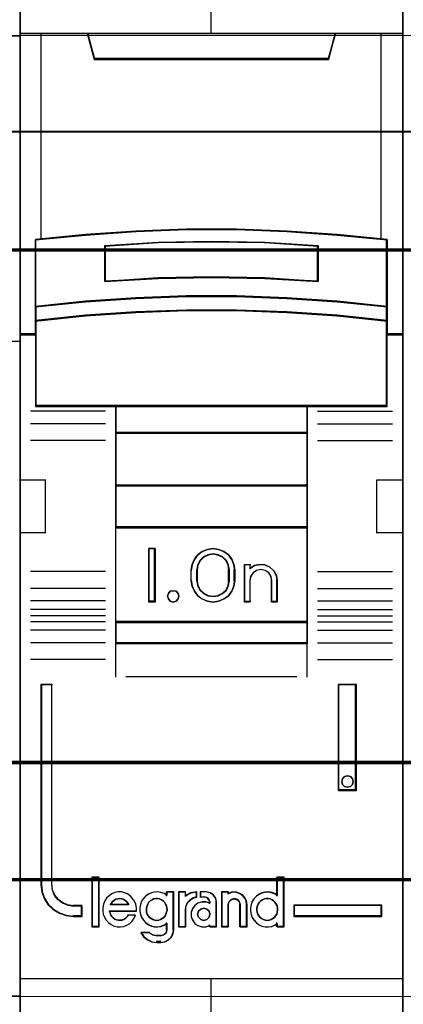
# Model space of a CAD drawing. Header units: millimetres. Extents: x -1290 to 1795, y -4192 to -1311.
# Tile 747 of 1056: x 1463.49 to 1467.09, y -2600.82 to -2591.59. Entities that reach past the tile are written whole.
import ezdxf

# ---------------------------------------------------------------- set-up
doc = ezdxf.new("R2010")
doc.units = ezdxf.units.MM
doc.layers.add('30', color=7, linetype='Continuous')
doc.layers.add('45', color=7, linetype='Continuous')
doc.layers.add('Aparatura', color=7, linetype='Continuous', lineweight=13)

# ---------------------------------------------------------------- blocks, each defined once
blk = doc.blocks.new('*U335')
at = {"layer": '45', "color": 7}
for points in [[(306.509201, -233.591397), (324.517986, -233.591397), (324.517986, -233.591397), (324.517986, -316.574683), (324.517986, -316.574683), (306.509201, -316.574683), (306.509201, -316.574683), (306.509201, -233.591397), (306.509201, -233.591397)], [(306.509201, -252.579113), (324.517986, -252.579113), (324.517986, -266.89351), (306.509201, -266.89351), (306.509201, -252.579113)]]:
    blk.add_lwpolyline(points, close=True, dxfattribs=at)
blk.add_lwpolyline([(306.509201, -297.558241), (324.517986, -297.558241)], dxfattribs=at)
blk = doc.blocks.new('*U336')
at = {"layer": '45', "color": 7}
for points in [[(342.485594, -233.760161), (324.514406, -233.760161), (324.514406, -315.4849), (342.485594, -315.4849), (342.485594, -233.760161)], [(342.467691, -233.778115), (324.532309, -233.778115), (324.532309, -315.466946), (342.467691, -315.466946), (342.467691, -233.778115)], [(332.321197, -261.657087), (334.678803, -261.657087), (337.03641, -261.744952), (339.388456, -261.909699), (341.740502, -262.140344), (341.740502, -265.276027), (341.740502, -265.945997), (341.740502, -266.577527), (342.485594, -266.577527), (342.485594, -252.46421), (341.484724, -252.46421), (339.31061, -252.46421), (338.993668, -253.644896), (328.006332, -253.644896), (327.68939, -252.46421), (325.515276, -252.46421), (324.514406, -252.46421), (324.514406, -266.577527), (325.259498, -266.577527), (325.259498, -265.945997), (325.259498, -265.276027), (325.259498, -262.140344), (327.600424, -261.909699), (329.96359, -261.744952), (332.321197, -261.657087)], [(327.998848, -253.679668), (339.001152, -253.679668), (339.318526, -252.46421), (333.494432, -252.46421), (327.681474, -252.46421), (327.998848, -253.679668)], [(337.037316, -264.875361), (339.389965, -265.035902), (341.742613, -265.279483), (341.742613, -262.118474), (339.389965, -261.885965), (337.037316, -261.719888), (334.679105, -261.631313), (332.320895, -261.631313), (329.962684, -261.719888), (327.598912, -261.885965), (325.257387, -262.118474), (325.257387, -265.279483), (327.598912, -265.035902), (329.962684, -264.875361), (332.320895, -264.792322), (334.679105, -264.792322), (337.037316, -264.875361)], [(338.502142, -262.408488), (338.502142, -264.080183), (336.001071, -263.940409), (333.49443, -263.895681), (330.998929, -263.940409), (328.497858, -264.080183), (328.497858, -262.408488), (330.998929, -262.263123), (333.49443, -262.218396), (336.001071, -262.263123), (338.502142, -262.408488)], [(336.001071, -263.940409), (338.502142, -264.080183), (338.502142, -262.408488), (336.001071, -262.263123), (333.49443, -262.218396), (330.998929, -262.263123), (328.497858, -262.408488), (328.497858, -264.080183), (330.998929, -263.940409), (333.49443, -263.895681), (336.001071, -263.940409)], [(339.389965, -265.007853), (337.037316, -264.843723), (334.679105, -264.758828), (332.320895, -264.758828), (329.962684, -264.843723), (327.598912, -265.007853), (325.257387, -265.256878), (325.257387, -265.947356), (327.598912, -265.698331), (329.962684, -265.534201), (332.320895, -265.449306), (334.679105, -265.449306), (337.037316, -265.534201), (339.389965, -265.698331), (341.742613, -265.947356), (341.742613, -265.256878), (339.389965, -265.007853)], [(337.037316, -265.50957), (334.679105, -265.426702), (332.320895, -265.426702), (329.962684, -265.50957), (327.598912, -265.669781), (325.257387, -265.91286), (325.257387, -266.548179), (325.257387, -269.940234), (329.006052, -269.940234), (337.993948, -269.940234), (341.742613, -269.940234), (341.742613, -266.548179), (341.742613, -265.91286), (339.389965, -265.669781), (337.037316, -265.50957)], [(328.997356, -271.193395), (338.002644, -271.193395), (338.002644, -269.902532), (328.997356, -269.902532), (328.997356, -271.193395)], [(338.002644, -271.155692), (328.997356, -271.155692), (328.997356, -273.658423), (338.002644, -273.658423), (338.002644, -271.155692)], [(338.002644, -273.62072), (328.997356, -273.62072), (328.997356, -275.624341), (338.002644, -275.624341), (338.002644, -273.62072)], [(328.997356, -280.055287), (338.002644, -280.055287), (338.002644, -275.586638), (328.997356, -275.586638), (328.997356, -280.055287)], [(330.855704, -276.599221), (330.855704, -279.101951), (330.562092, -279.101951), (330.562092, -276.599221), (330.855704, -276.599221)], [(334.556098, -277.344478), (334.595673, -277.594751), (334.595673, -278.10642), (334.556098, -278.356694), (334.448679, -278.601405), (334.296031, -278.812747), (334.086847, -278.96291), (333.838087, -279.06302), (333.57802, -279.101951), (333.3123, -279.06302), (333.06354, -278.96291), (332.860009, -278.812747), (332.701708, -278.601405), (332.594289, -278.356694), (332.554713, -278.10642), (332.554713, -277.594751), (332.594289, -277.344478), (332.701708, -277.099767), (332.860009, -276.888425), (333.06354, -276.738261), (333.3123, -276.638152), (333.57802, -276.599221), (333.838087, -276.638152), (334.086847, -276.738261), (334.296031, -276.888425), (334.448679, -277.099767), (334.556098, -277.344478)], [(334.341448, -278.108312), (334.341448, -277.59485), (334.301569, -277.371605), (334.199022, -277.159523), (334.022413, -276.992089), (333.811621, -276.886048), (333.578042, -276.84698), (333.338765, -276.886048), (333.127974, -276.992089), (332.951365, -277.159523), (332.848818, -277.371605), (332.808938, -277.59485), (332.808938, -278.108312), (332.848818, -278.331557), (332.951365, -278.543639), (333.127974, -278.711073), (333.338765, -278.817114), (333.578042, -278.850601), (333.811621, -278.817114), (334.022413, -278.711073), (334.199022, -278.543639), (334.301569, -278.331557), (334.341448, -278.108312)], [(335.517246, -277.394878), (335.767917, -277.338909), (336.007194, -277.361296), (336.240774, -277.462042), (336.42308, -277.635547), (336.548415, -277.853829), (336.588295, -278.100095), (336.588295, -279.101951), (336.32623, -279.101951), (336.32623, -278.100095), (336.28635, -277.898605), (336.183803, -277.736293), (336.018588, -277.624353), (335.813494, -277.585175), (335.619794, -277.624353), (335.460276, -277.736293), (335.340638, -277.898605), (335.306455, -278.100095), (335.306455, -279.101951), (335.055784, -279.101951), (335.055784, -277.338909), (335.306455, -277.338909), (335.306455, -277.529205), (335.517246, -277.394878)], [(331.940635, -278.701785), (331.976441, -278.831251), (331.940635, -278.960716), (331.845152, -279.060757), (331.713862, -279.101951), (331.570636, -279.060757), (331.481121, -278.960716), (331.439347, -278.831251), (331.481121, -278.701785), (331.570636, -278.601744), (331.713862, -278.57232), (331.845152, -278.601744), (331.940635, -278.701785)], [(338.002644, -280.017584), (328.997356, -280.017584), (328.997356, -281.040939), (338.002644, -281.040939), (338.002644, -280.017584)], [(327.437991, -293.834666), (327.437991, -293.345526), (327.035718, -293.345526), (326.763758, -293.307054), (326.525794, -293.202631), (326.316158, -293.05424), (326.151849, -292.85089), (326.044199, -292.609067), (326.01587, -292.345261), (326.01587, -282.969154), (325.511612, -282.969154), (325.511612, -292.345261), (325.545606, -292.680515), (325.653257, -292.999281), (325.834563, -293.279575), (326.08386, -293.510405), (326.372817, -293.686276), (326.690103, -293.796195), (327.035718, -293.834666), (327.437991, -293.834666)], [(339.45638, -282.969154), (339.45638, -287.931526), (340.294248, -287.931526), (340.294248, -282.969154), (339.45638, -282.969154)], [(340.109684, -287.382346), (340.145652, -287.511811), (340.109684, -287.653046), (340.013772, -287.741318), (339.875897, -287.782511), (339.744018, -287.741318), (339.648105, -287.653046), (339.612138, -287.511811), (339.648105, -287.382346), (339.744018, -287.282305), (339.875897, -287.252881), (340.013772, -287.282305), (340.109684, -287.382346)], [(328.22394, -294.310437), (328.22394, -292.019559), (327.916005, -292.019559), (327.916005, -294.310437), (328.22394, -294.310437)], [(341.488388, -293.310422), (337.365291, -293.310422), (337.365291, -293.834666), (341.488388, -293.834666), (341.488388, -293.310422)]]:
    blk.add_lwpolyline(points, close=True, dxfattribs=at)
at = {"layer": '45', "color": 139}
for points in [[(342.485594, -233.760161), (324.514406, -233.760161), (324.514406, -315.4849), (342.485594, -315.4849), (342.485594, -233.760161)], [(337.029633, -265.526864), (334.676544, -265.444656), (332.323456, -265.444656), (329.970367, -265.526864), (327.611729, -265.685801), (325.27529, -265.926946), (325.27529, -266.557211), (325.27529, -269.922281), (329.015813, -269.922281), (337.984187, -269.922281), (341.72471, -269.922281), (341.72471, -266.557211), (341.72471, -265.926946), (339.377171, -265.685801), (337.029633, -265.526864)], [(331.976441, -278.831251), (331.940635, -278.701785), (331.845152, -278.601744), (331.713862, -278.57232), (331.570636, -278.601744), (331.481121, -278.701785), (331.439347, -278.831251), (331.481121, -278.960716), (331.570636, -279.060757), (331.713862, -279.101951), (331.845152, -279.060757), (331.940635, -278.960716), (331.976441, -278.831251)], [(340.145652, -287.511811), (340.109684, -287.382346), (340.013772, -287.282305), (339.875897, -287.252881), (339.744018, -287.282305), (339.648105, -287.382346), (339.612138, -287.511811), (339.648105, -287.653046), (339.744018, -287.741318), (339.875897, -287.782511), (340.013772, -287.741318), (340.109684, -287.653046), (340.145652, -287.511811)], [(330.930492, -294.021384), (331.028682, -294.010017), (331.115321, -293.981598), (331.196183, -293.936129), (331.265494, -293.879293), (331.329029, -293.799721), (331.36946, -293.725834), (331.39834, -293.629212), (331.421444, -293.53259), (331.409892, -293.435968), (331.392564, -293.339346), (331.352133, -293.254091), (331.30015, -293.163153), (331.230839, -293.100632), (331.155752, -293.04948), (331.069114, -293.009694), (330.976699, -292.992643), (330.890061, -292.992643), (330.791871, -293.009694), (330.716784, -293.04948), (330.635921, -293.100632), (330.56661, -293.163153), (330.520403, -293.254091), (330.479972, -293.339346), (330.451092, -293.435968), (330.451092, -293.53259), (330.462644, -293.629212), (330.491524, -293.725834), (330.537731, -293.799721), (330.59549, -293.879293), (330.676353, -293.936129), (330.757215, -293.981598), (330.843854, -294.010017), (330.930492, -294.021384)], [(336.113861, -294.021384), (336.206353, -294.010017), (336.293065, -293.981598), (336.379777, -293.936129), (336.449146, -293.879293), (336.506954, -293.799721), (336.558981, -293.725834), (336.587885, -293.629212), (336.593665, -293.53259), (336.593665, -293.435968), (336.576323, -293.339346), (336.535858, -293.254091), (336.47805, -293.163153), (336.408681, -293.100632), (336.339311, -293.04948), (336.2526, -293.009694), (336.165888, -292.992643), (336.067615, -292.992643), (335.980903, -293.009694), (335.894191, -293.04948), (335.81326, -293.100632), (335.755453, -293.163153), (335.697645, -293.254091), (335.657179, -293.339346), (335.634056, -293.435968), (335.634056, -293.53259), (335.645618, -293.629212), (335.674522, -293.725834), (335.726549, -293.799721), (335.784356, -293.879293), (335.853726, -293.936129), (335.940438, -293.981598), (336.027149, -294.010017), (336.113861, -294.021384)], [(333.430178, -293.734126), (333.388617, -293.593429), (333.281746, -293.487906), (333.139251, -293.446869), (332.996757, -293.487906), (332.889886, -293.593429), (332.848325, -293.734126), (332.889886, -293.874824), (332.996757, -293.980347), (333.139251, -294.021384), (333.281746, -293.980347), (333.388617, -293.874824), (333.430178, -293.734126)]]:
    blk.add_lwpolyline(points, close=True, dxfattribs=at)
for points in [[(333.474936, -245.277389), (333.474936, -252.501913)], [(324.514406, -252.46421), (342.485594, -252.46421)], [(327.681474, -252.46421), (328.037747, -253.679668)], [(339.318526, -252.46421), (338.962253, -253.679668)], [(327.99836, -253.641966), (339.00164, -253.641966)], [(341.742613, -262.151967), (339.389965, -261.903473), (337.037316, -261.725978), (334.679105, -261.631313), (332.320895, -261.631313), (329.962684, -261.725978), (327.598912, -261.903473), (325.257387, -262.151967)], [(325.257387, -262.114265), (325.257387, -269.940234)], [(338.502142, -262.442815), (336.001071, -262.2712), (333.49443, -262.218396), (330.998929, -262.2712), (328.497858, -262.442815)], [(328.497858, -264.080183), (328.497858, -262.403317)], [(338.464545, -264.080183), (338.464545, -262.403317)], [(341.705017, -269.940234), (341.705017, -262.114265)], [(338.502142, -264.080183), (336.001071, -263.914248), (333.49443, -263.861149), (330.998929, -263.914248), (328.497858, -264.080183)], [(341.742613, -265.279483), (339.389965, -265.019155), (337.037316, -264.847576), (334.679105, -264.758828), (332.320895, -264.758828), (329.962684, -264.847576), (327.598912, -265.019155), (325.257387, -265.279483)], [(341.742613, -265.947356), (339.389965, -265.687029), (337.037316, -265.51545), (334.679105, -265.426702), (332.320895, -265.426702), (329.962684, -265.51545), (327.598912, -265.687029), (325.257387, -265.947356)], [(325.294983, -266.539824), (324.514406, -266.539824)], [(342.485594, -266.539824), (341.705017, -266.539824)], [(328.535455, -270.164654), (325.012113, -270.164654)], [(341.742613, -269.902532), (325.257387, -269.902532)], [(328.997356, -269.902532), (328.997356, -281.040939)], [(328.997356, -269.902532), (338.002644, -269.902532)], [(337.965047, -269.902532), (337.965047, -281.040939)], [(338.464545, -270.164654), (341.987887, -270.164654)], [(328.535455, -270.749941), (325.012113, -270.749941)], [(338.464545, -270.749941), (341.987887, -270.749941)], [(328.997356, -271.155692), (338.002644, -271.155692)], [(328.535455, -271.534513), (325.012113, -271.534513)], [(338.464545, -271.534513), (341.987887, -271.534513)], [(324.514406, -273.374756), (325.744353, -273.374756)], [(325.706756, -273.374756), (325.706756, -275.877486)], [(341.255647, -275.877486), (341.255647, -273.374756)], [(341.255647, -273.374756), (342.485594, -273.374756)], [(328.997356, -273.62072), (338.002644, -273.62072)], [(324.514406, -275.837988), (325.744353, -275.837988)], [(328.997356, -275.586638), (338.002644, -275.586638)], [(341.255647, -275.837988), (342.485594, -275.837988)], [(330.855704, -276.599221), (330.562092, -276.599221)], [(330.562092, -276.599221), (330.562092, -279.101951)], [(330.816317, -276.599221), (330.816317, -279.101951)], [(334.595673, -277.618985), (334.556098, -277.362619), (334.448679, -277.111951), (334.296031, -276.895465), (334.086847, -276.741646), (333.838087, -276.6391), (333.57802, -276.599221), (333.3123, -276.6391), (333.06354, -276.741646), (332.860009, -276.895465), (332.701708, -277.111951), (332.594289, -277.362619), (332.554713, -277.618985)], [(334.341448, -277.618985), (334.301569, -277.388535), (334.199022, -277.169609), (334.022413, -276.996772), (333.811621, -276.887309), (333.578042, -276.84698), (333.338765, -276.887309), (333.127974, -276.996772), (332.951365, -277.169609), (332.848818, -277.388535), (332.808938, -277.618985)], [(328.535455, -277.672845), (325.012113, -277.672845)], [(332.554713, -278.121685), (332.554713, -277.581282)], [(332.808938, -278.121685), (332.808938, -277.581282)], [(334.302061, -278.121685), (334.302061, -277.581282)], [(334.558077, -278.121685), (334.558077, -277.581282)], [(335.055784, -277.338909), (335.338654, -277.338909)], [(335.055784, -277.338909), (335.055784, -279.101951)], [(335.301058, -277.338909), (335.301058, -277.563328)], [(336.588295, -278.121685), (336.548247, -277.868434), (336.422384, -277.643961), (336.23931, -277.465534), (336.004747, -277.361931), (335.764463, -277.338909), (335.512737, -277.396466), (335.301058, -277.534603)], [(336.332279, -278.121685), (336.291952, -277.910223), (336.188254, -277.739879), (336.021185, -277.6224), (335.813788, -277.581282), (335.617913, -277.6224), (335.456605, -277.739879), (335.335624, -277.910223), (335.301058, -278.121685)], [(338.464545, -277.672845), (341.987887, -277.672845)], [(332.554713, -278.083982), (332.594289, -278.339896), (332.701708, -278.590123), (332.860009, -278.806228), (333.06354, -278.959777), (333.3123, -279.062142), (333.57802, -279.101951), (333.838087, -279.062142), (334.086847, -278.959777), (334.296031, -278.806228), (334.448679, -278.590123), (334.556098, -278.339896), (334.595673, -278.083982)], [(332.808938, -278.083982), (332.848818, -278.314544), (332.951365, -278.533578), (333.127974, -278.7065), (333.338765, -278.816016), (333.578042, -278.850601), (333.811621, -278.816016), (334.022413, -278.7065), (334.199022, -278.533578), (334.301569, -278.314544), (334.341448, -278.083982)], [(335.301058, -278.083982), (335.301058, -279.101951)], [(336.294683, -278.083982), (336.294683, -279.101951)], [(336.548908, -278.083982), (336.548908, -279.101951)], [(328.535455, -278.462803), (325.012113, -278.462803)], [(338.464545, -278.462803), (341.987887, -278.462803)], [(328.535455, -279.04809), (325.012113, -279.04809)], [(330.855704, -279.064248), (330.562092, -279.064248)], [(335.055784, -279.064248), (335.338654, -279.064248)], [(336.294683, -279.064248), (336.588295, -279.064248)], [(338.464545, -279.04809), (341.987887, -279.04809)], [(328.535455, -279.448455), (325.012113, -279.448455)], [(338.464545, -279.448455), (341.987887, -279.448455)], [(328.535455, -279.742894), (325.012113, -279.742894)], [(338.464545, -279.742894), (341.987887, -279.742894)], [(328.535455, -280.028356), (325.012113, -280.028356)], [(328.535455, -280.428721), (325.012113, -280.428721)], [(328.997356, -280.017584), (338.002644, -280.017584)], [(338.464545, -280.028356), (341.987887, -280.028356)], [(338.464545, -280.428721), (341.987887, -280.428721)], [(328.535455, -281.019394), (325.012113, -281.019394)], [(328.997356, -281.003236), (338.002644, -281.003236)], [(328.997356, -281.003236), (328.997356, -282.624445)], [(337.965047, -281.003236), (337.965047, -282.624445)], [(338.464545, -281.019394), (341.987887, -281.019394)], [(328.535455, -281.802171), (325.012113, -281.802171)], [(338.464545, -281.802171), (341.987887, -281.802171)], [(329.491483, -282.586743), (337.508517, -282.586743)], [(325.511612, -282.969154), (325.511612, -292.3517)], [(325.511612, -282.969154), (326.045126, -282.969154)], [(326.005739, -282.969154), (326.005739, -292.3517)], [(339.45638, -287.931526), (339.45638, -282.969154)], [(339.45638, -282.969154), (340.294248, -282.969154)], [(340.256651, -287.931526), (340.256651, -282.969154)], [(339.45638, -287.893824), (340.294248, -287.893824)], [(327.898102, -292.001605), (327.898102, -294.32839)], [(327.898102, -292.001605), (328.241843, -292.001605)], [(328.204246, -292.001605), (328.204246, -294.32839)], [(336.554279, -292.001605), (336.554279, -292.883126)], [(336.554279, -292.001605), (336.90339, -292.001605)], [(336.865793, -292.001605), (336.865793, -294.32839)], [(325.511612, -292.312202), (325.545794, -292.654897), (325.654038, -292.980738), (325.836344, -293.267254), (326.087015, -293.503207), (326.377565, -293.682982), (326.696601, -293.795341), (327.044122, -293.834666)], [(326.005739, -292.312202), (326.034583, -292.585412), (326.14419, -292.835855), (326.311485, -293.046455), (326.52493, -293.200135), (326.76722, -293.308281), (327.044122, -293.348124)], [(329.98382, -293.58831), (329.98382, -293.425717), (329.955388, -293.263123), (329.892836, -293.122957), (329.807538, -292.988397), (329.705181, -292.876263), (329.568705, -292.78095), (329.432229, -292.724883), (329.278693, -292.685637), (329.125158, -292.685637), (328.971622, -292.71367), (328.829459, -292.769737), (328.704356, -292.86505), (328.58494, -292.971577), (328.499642, -293.106137), (328.442777, -293.257517), (328.402971, -293.408897), (328.402971, -293.57149), (328.431404, -293.72287), (328.488269, -293.87425), (328.56788, -294.003204), (328.670237, -294.120944), (328.79534, -294.216257), (328.943189, -294.283537), (329.085352, -294.317177), (329.238888, -294.32839), (329.392423, -294.300357), (329.540273, -294.24429), (329.671062, -294.16019), (329.779106, -294.053664), (329.875776, -293.919103), (329.944015, -293.778937)], [(331.421444, -292.84823), (331.284101, -292.76413), (331.141035, -292.71367), (330.992247, -292.685637), (330.837737, -292.69685), (330.694671, -292.724883), (330.545883, -292.792163), (330.419986, -292.876263), (330.316979, -292.988397), (330.225417, -293.122957), (330.168191, -293.274337), (330.139578, -293.425717), (330.139578, -293.58831), (330.168191, -293.73969), (330.225417, -293.879857), (330.316979, -294.014417), (330.419986, -294.12655), (330.545883, -294.221864), (330.694671, -294.283537), (330.837737, -294.317177), (330.992247, -294.32839), (331.141035, -294.300357), (331.284101, -294.24429), (331.421444, -294.16019)], [(331.383847, -292.685637), (331.383847, -292.883126)], [(331.383847, -292.685637), (331.732958, -292.685637)], [(331.693572, -292.685637), (331.693572, -294.47561)], [(331.954958, -292.685637), (331.954958, -294.32839)], [(331.954958, -292.685637), (332.304069, -292.685637)], [(332.81968, -292.685637), (332.527262, -292.732664), (332.264682, -292.893898)], [(332.264682, -292.685637), (332.264682, -292.893898)], [(332.81968, -292.915443), (332.646616, -292.967957), (332.497423, -293.055481), (332.372101, -293.183849), (332.294521, -293.353061), (332.264682, -293.522274)], [(332.782083, -292.685637), (332.782083, -292.953145)], [(332.975438, -292.685637), (332.975438, -292.953145)], [(333.269049, -292.685637), (332.975438, -292.685637)], [(332.975438, -292.915443), (333.197437, -292.915443)], [(333.430178, -293.177565), (333.384823, -293.049701), (333.287634, -292.947409), (333.15805, -292.915443)], [(333.741693, -293.177565), (333.699673, -292.987906), (333.585619, -292.827881), (333.423543, -292.727125), (333.231453, -292.685637)], [(333.974434, -292.685637), (333.974434, -294.32839)], [(333.974434, -292.685637), (334.312803, -292.685637)], [(335.166784, -293.297854), (335.137778, -293.122935), (335.068165, -292.953846), (334.952144, -292.825572), (334.795514, -292.738113), (334.627283, -292.685637), (334.441648, -292.697298), (334.273416, -292.755604)], [(334.273416, -292.685637), (334.273416, -292.789768)], [(336.593665, -292.84823), (336.467663, -292.76413), (336.324478, -292.71367), (336.169839, -292.685637), (336.015199, -292.69685), (335.866287, -292.724883), (335.734557, -292.792163), (335.608554, -292.876263), (335.499734, -292.988397), (335.413823, -293.122957), (335.356549, -293.274337), (335.327912, -293.425717), (335.327912, -293.58831), (335.356549, -293.73969), (335.413823, -293.879857), (335.499734, -294.014417), (335.608554, -294.12655), (335.734557, -294.221864), (335.866287, -294.283537), (336.015199, -294.317177), (336.169839, -294.32839), (336.324478, -294.300357), (336.467663, -294.24429), (336.593665, -294.16019)], [(327.004735, -293.310422), (327.437991, -293.310422)], [(327.398604, -293.310422), (327.398604, -293.834666)], [(327.398604, -293.310422), (327.398604, -293.834666)], [(329.623967, -293.297854), (329.577539, -293.204422), (329.519503, -293.129677), (329.449861, -293.079846), (329.368612, -293.023787), (329.28156, -293.005101), (329.194507, -292.992643), (329.107455, -293.005101), (329.026205, -293.023787), (328.939153, -293.079846), (328.869511, -293.129677), (328.811476, -293.204422), (328.759244, -293.297854)], [(328.759244, -293.260152), (329.623967, -293.260152)], [(333.430178, -293.207284), (333.244739, -293.150635), (333.0593, -293.150635), (332.868066, -293.207284), (332.723191, -293.314919), (332.607292, -293.467873), (332.549342, -293.637822), (332.549342, -293.830431), (332.607292, -294.00038), (332.723191, -294.158999), (332.868066, -294.260968), (333.0593, -294.317618), (333.244739, -294.317618), (333.430178, -294.260968)], [(333.392581, -293.139863), (333.392581, -293.243993)], [(333.702306, -293.139863), (333.702306, -294.32839)], [(334.857059, -293.297854), (334.81537, -293.142134), (334.720082, -293.036245), (334.565238, -292.992643), (334.422305, -293.036245), (334.315105, -293.142134), (334.273416, -293.297854)], [(334.273416, -293.260152), (334.273416, -294.32839)], [(334.817672, -293.260152), (334.817672, -294.32839)], [(335.129187, -293.260152), (335.129187, -294.32839)], [(337.365291, -293.310422), (341.488388, -293.310422)], [(337.365291, -293.310422), (337.365291, -293.834666)], [(341.449002, -293.834666), (341.449002, -293.310422)], [(327.004735, -293.796964), (327.437991, -293.796964)], [(328.714486, -293.567158), (329.98382, -293.567158)], [(328.714486, -293.567158), (328.743492, -293.656808), (328.772497, -293.746458), (328.830508, -293.830131), (328.888519, -293.901851), (328.969734, -293.961617), (329.05675, -293.991501), (329.143767, -294.00943), (329.236584, -294.021384), (329.3236, -294.003454), (329.399015, -293.973571), (329.48023, -293.919781), (329.549843, -293.848061), (329.607854, -293.770364)], [(329.568467, -293.753875), (329.946223, -293.753875)], [(331.954958, -294.32839), (332.304069, -294.32839), (332.304069, -293.484571)], [(337.365291, -293.796964), (341.488388, -293.796964)], [(327.898102, -294.290688), (328.241843, -294.290688)], [(331.383847, -294.125515), (331.383847, -294.47561)], [(333.392581, -294.224259), (333.392581, -294.32839)], [(333.392581, -294.290688), (333.741693, -294.290688)], [(333.974434, -294.290688), (334.312803, -294.290688)], [(334.817672, -294.290688), (335.166784, -294.290688)], [(336.554279, -294.125515), (336.554279, -294.32839)], [(336.554279, -294.290688), (336.90339, -294.290688)], [(330.189706, -294.574354), (330.324324, -294.77135), (330.505766, -294.920589), (330.722325, -295.022072), (330.950591, -295.05192)], [(330.189706, -294.574354), (330.612221, -294.574354)], [(330.572834, -294.574354), (330.752423, -294.695167), (330.950591, -294.744913)], [(330.911204, -294.707211), (331.149316, -294.707211)], [(331.111719, -295.05192), (331.301049, -295.022681), (331.466713, -294.934965), (331.608711, -294.806315), (331.697459, -294.625035), (331.732958, -294.437907)], [(331.111719, -294.744913), (331.2571, -294.701055), (331.377197, -294.594543), (331.421444, -294.437907)], [(331.149316, -295.012422), (330.911204, -295.012422)], [(324.514406, -296.748534), (342.485594, -296.748534)], [(333.474936, -296.748534), (333.474936, -303.973058)]]:
    blk.add_lwpolyline(points, dxfattribs=at)
at = {"layer": '45', "color": 140}
for points in [[(332.321197, -261.657087), (334.678803, -261.657087), (337.03641, -261.744952), (339.388456, -261.909699), (341.740502, -262.140344), (341.740502, -265.276027), (341.740502, -265.945997), (341.740502, -266.577527), (342.485594, -266.577527), (342.485594, -252.46421), (341.484724, -252.46421), (339.31061, -252.46421), (338.993668, -253.644896), (328.006332, -253.644896), (327.68939, -252.46421), (325.515276, -252.46421), (324.514406, -252.46421), (324.514406, -266.577527), (325.259498, -266.577527), (325.259498, -265.945997), (325.259498, -265.276027), (325.259498, -262.140344), (327.600424, -261.909699), (329.96359, -261.744952), (332.321197, -261.657087)], [(328.017468, -253.661715), (338.982532, -253.661715), (339.298832, -252.482164), (333.494451, -252.482164), (327.701168, -252.482164), (328.017468, -253.661715)]]:
    blk.add_lwpolyline(points, close=True, dxfattribs=at)
at = {"layer": '45', "color": 59}
for points in [[(332.323545, -261.651652), (334.676455, -261.651652), (337.029364, -261.739293), (339.376723, -261.903621), (341.724083, -262.13368), (341.724083, -265.261384), (341.724083, -265.92965), (341.724083, -266.559573), (342.467691, -266.559573), (342.467691, -252.482164), (341.468815, -252.482164), (339.299033, -252.482164), (338.982722, -253.659846), (328.017278, -253.659846), (327.700967, -252.482164), (325.531185, -252.482164), (324.532309, -252.482164), (324.532309, -266.559573), (325.275917, -266.559573), (325.275917, -265.92965), (325.275917, -265.261384), (325.275917, -262.13368), (327.612178, -261.903621), (329.970636, -261.739293), (332.323545, -261.651652)], [(327.998848, -253.679668), (339.001152, -253.679668), (339.318526, -252.46421), (333.494432, -252.46421), (327.681474, -252.46421), (327.998848, -253.679668)], [(337.037316, -264.875361), (339.389965, -265.035902), (341.742613, -265.279483), (341.742613, -262.118474), (339.389965, -261.885965), (337.037316, -261.719888), (334.679105, -261.631313), (332.320895, -261.631313), (329.962684, -261.719888), (327.598912, -261.885965), (325.257387, -262.118474), (325.257387, -265.279483), (327.598912, -265.035902), (329.962684, -264.875361), (332.320895, -264.792322), (334.679105, -264.792322), (337.037316, -264.875361)], [(338.502142, -262.408488), (338.502142, -264.080183), (336.001071, -263.940409), (333.49443, -263.895681), (330.998929, -263.940409), (328.497858, -264.080183), (328.497858, -262.408488), (330.998929, -262.263123), (333.49443, -262.218396), (336.001071, -262.263123), (338.502142, -262.408488)], [(336.001071, -263.940409), (338.502142, -264.080183), (338.502142, -262.408488), (336.001071, -262.263123), (333.49443, -262.218396), (330.998929, -262.263123), (328.497858, -262.408488), (328.497858, -264.080183), (330.998929, -263.940409), (333.49443, -263.895681), (336.001071, -263.940409)], [(335.992119, -263.925151), (338.484239, -264.062229), (338.484239, -262.422775), (335.992119, -262.280214), (333.49445, -262.236349), (331.007881, -262.280214), (328.515761, -262.422775), (328.515761, -264.062229), (331.007881, -263.925151), (333.49445, -263.881286), (335.992119, -263.925151)], [(339.389965, -265.007853), (337.037316, -264.843723), (334.679105, -264.758828), (332.320895, -264.758828), (329.962684, -264.843723), (327.598912, -265.007853), (325.257387, -265.256878), (325.257387, -265.947356), (327.598912, -265.698331), (329.962684, -265.534201), (332.320895, -265.449306), (334.679105, -265.449306), (337.037316, -265.534201), (339.389965, -265.698331), (341.742613, -265.947356), (341.742613, -265.256878), (339.389965, -265.007853)], [(339.377171, -265.018283), (337.029633, -264.859112), (334.676544, -264.776782), (332.323456, -264.776782), (329.970367, -264.859112), (327.611729, -265.018283), (325.27529, -265.259785), (325.27529, -265.929402), (327.611729, -265.687901), (329.970367, -265.52873), (332.323456, -265.4464), (334.676544, -265.4464), (337.029633, -265.52873), (339.377171, -265.687901), (341.72471, -265.929402), (341.72471, -265.259785), (339.377171, -265.018283)], [(337.037316, -265.50957), (334.679105, -265.426702), (332.320895, -265.426702), (329.962684, -265.50957), (327.598912, -265.669781), (325.257387, -265.91286), (325.257387, -266.548179), (325.257387, -269.940234), (329.006052, -269.940234), (337.993948, -269.940234), (341.742613, -269.940234), (341.742613, -266.548179), (341.742613, -265.91286), (339.389965, -265.669781), (337.037316, -265.50957)], [(328.997356, -271.193395), (338.002644, -271.193395), (338.002644, -269.902532), (328.997356, -269.902532), (328.997356, -271.193395)], [(329.015259, -271.175441), (337.984741, -271.175441), (337.984741, -269.920485), (329.015259, -269.920485), (329.015259, -271.175441)], [(338.002644, -271.155692), (328.997356, -271.155692), (328.997356, -273.658423), (338.002644, -273.658423), (338.002644, -271.155692)], [(337.984741, -271.173646), (329.015259, -271.173646), (329.015259, -273.640469), (337.984741, -273.640469), (337.984741, -271.173646)], [(338.002644, -273.62072), (328.997356, -273.62072), (328.997356, -275.624341), (338.002644, -275.624341), (338.002644, -273.62072)], [(337.984741, -273.638674), (329.015259, -273.638674), (329.015259, -275.606387), (337.984741, -275.606387), (337.984741, -273.638674)], [(328.997356, -280.055287), (338.002644, -280.055287), (338.002644, -275.586638), (328.997356, -275.586638), (328.997356, -280.055287)], [(330.855704, -276.599221), (330.855704, -279.101951), (330.562092, -279.101951), (330.562092, -276.599221), (330.855704, -276.599221)], [(334.556098, -277.344478), (334.595673, -277.594751), (334.595673, -278.10642), (334.556098, -278.356694), (334.448679, -278.601405), (334.296031, -278.812747), (334.086847, -278.96291), (333.838087, -279.06302), (333.57802, -279.101951), (333.3123, -279.06302), (333.06354, -278.96291), (332.860009, -278.812747), (332.701708, -278.601405), (332.594289, -278.356694), (332.554713, -278.10642), (332.554713, -277.594751), (332.594289, -277.344478), (332.701708, -277.099767), (332.860009, -276.888425), (333.06354, -276.738261), (333.3123, -276.638152), (333.57802, -276.599221), (333.838087, -276.638152), (334.086847, -276.738261), (334.296031, -276.888425), (334.448679, -277.099767), (334.556098, -277.344478)], [(334.341448, -278.108312), (334.341448, -277.59485), (334.301569, -277.371605), (334.199022, -277.159523), (334.022413, -276.992089), (333.811621, -276.886048), (333.578042, -276.84698), (333.338765, -276.886048), (333.127974, -276.992089), (332.951365, -277.159523), (332.848818, -277.371605), (332.808938, -277.59485), (332.808938, -278.108312), (332.848818, -278.331557), (332.951365, -278.543639), (333.127974, -278.711073), (333.338765, -278.817114), (333.578042, -278.850601), (333.811621, -278.817114), (334.022413, -278.711073), (334.199022, -278.543639), (334.301569, -278.331557), (334.341448, -278.108312)], [(334.321755, -278.103661), (334.321755, -277.599401), (334.2829, -277.380157), (334.182989, -277.171875), (334.010919, -277.007442), (333.805545, -276.903301), (333.577969, -276.864934), (333.344842, -276.903301), (333.139468, -277.007442), (332.967398, -277.171875), (332.867486, -277.380157), (332.828632, -277.599401), (332.828632, -278.103661), (332.867486, -278.322905), (332.967398, -278.531187), (333.139468, -278.69562), (333.344842, -278.799761), (333.577969, -278.832647), (333.805545, -278.799761), (334.010919, -278.69562), (334.182989, -278.531187), (334.2829, -278.322905), (334.321755, -278.103661)], [(335.517246, -277.394878), (335.767917, -277.338909), (336.007194, -277.361296), (336.240774, -277.462042), (336.42308, -277.635547), (336.548415, -277.853829), (336.588295, -278.100095), (336.588295, -279.101951), (336.32623, -279.101951), (336.32623, -278.100095), (336.28635, -277.898605), (336.183803, -277.736293), (336.018588, -277.624353), (335.813494, -277.585175), (335.619794, -277.624353), (335.460276, -277.736293), (335.340638, -277.898605), (335.306455, -278.100095), (335.306455, -279.101951), (335.055784, -279.101951), (335.055784, -277.338909), (335.306455, -277.338909), (335.306455, -277.529205), (335.517246, -277.394878)], [(331.940635, -278.701785), (331.976441, -278.831251), (331.940635, -278.960716), (331.845152, -279.060757), (331.713862, -279.101951), (331.570636, -279.060757), (331.481121, -278.960716), (331.439347, -278.831251), (331.481121, -278.701785), (331.570636, -278.601744), (331.713862, -278.57232), (331.845152, -278.601744), (331.940635, -278.701785)], [(338.002644, -280.017584), (328.997356, -280.017584), (328.997356, -281.040939), (338.002644, -281.040939), (338.002644, -280.017584)], [(337.984741, -280.035538), (329.015259, -280.035538), (329.015259, -281.022985), (337.984741, -281.022985), (337.984741, -280.035538)], [(339.45638, -282.969154), (339.45638, -287.931526), (340.294248, -287.931526), (340.294248, -282.969154), (339.45638, -282.969154)], [(340.109684, -287.382346), (340.145652, -287.511811), (340.109684, -287.653046), (340.013772, -287.741318), (339.875897, -287.782511), (339.744018, -287.741318), (339.648105, -287.653046), (339.612138, -287.511811), (339.648105, -287.382346), (339.744018, -287.282305), (339.875897, -287.252881), (340.013772, -287.282305), (340.109684, -287.382346)], [(328.241843, -294.32839), (328.241843, -292.001605), (327.898102, -292.001605), (327.898102, -294.32839), (328.241843, -294.32839)], [(335.327912, -293.432188), (335.327912, -293.593616), (335.356351, -293.743911), (335.413227, -293.883072), (335.498542, -294.016668), (335.606607, -294.127997), (335.731735, -294.222627), (335.862551, -294.283858), (336.01043, -294.317257), (336.163996, -294.32839), (336.317563, -294.300558), (336.459754, -294.244893), (336.584882, -294.161396), (336.584882, -294.32839), (336.90339, -294.32839), (336.90339, -292.001605), (336.584882, -292.001605), (336.584882, -292.858842), (336.459754, -292.775345), (336.317563, -292.725246), (336.163996, -292.697414), (336.01043, -292.708547), (335.862551, -292.736379), (335.731735, -292.803177), (335.606607, -292.886674), (335.498542, -292.998003), (335.413227, -293.131599), (335.356351, -293.281893), (335.327912, -293.432188)], [(328.402971, -293.57149), (328.431404, -293.72287), (328.488269, -293.87425), (328.56788, -294.003204), (328.670237, -294.120944), (328.79534, -294.216257), (328.943189, -294.283537), (329.085352, -294.317177), (329.238888, -294.32839), (329.392423, -294.300357), (329.540273, -294.24429), (329.671062, -294.16019), (329.779106, -294.053664), (329.875776, -293.919103), (329.944015, -293.778937), (329.597138, -293.778937), (329.540273, -293.851823), (329.472034, -293.919103), (329.392423, -293.969563), (329.318499, -293.997597), (329.233201, -294.014417), (329.142217, -294.003204), (329.05692, -293.986383), (328.971622, -293.95835), (328.892011, -293.902283), (328.835146, -293.835003), (328.778281, -293.75651), (328.749848, -293.67241), (328.721416, -293.58831), (329.98382, -293.58831), (329.98382, -293.425717), (329.955388, -293.263123), (329.892836, -293.122957), (329.807538, -292.988397), (329.705181, -292.876263), (329.568705, -292.78095), (329.432229, -292.724883), (329.278693, -292.685637), (329.125158, -292.685637), (328.971622, -292.71367), (328.829459, -292.769737), (328.704356, -292.86505), (328.58494, -292.971577), (328.499642, -293.106137), (328.442777, -293.257517), (328.402971, -293.408897), (328.402971, -293.57149)], [(330.224937, -293.119919), (330.168031, -293.270248), (330.139578, -293.420576), (330.139578, -293.58204), (330.168031, -293.732369), (330.224937, -293.871562), (330.315988, -294.005188), (330.418419, -294.116542), (330.543613, -294.211193), (330.69157, -294.272438), (330.833836, -294.305845), (330.987484, -294.31698), (331.135441, -294.289142), (331.277707, -294.233464), (331.414282, -294.149948), (331.414282, -294.467309), (331.374448, -294.606502), (331.266325, -294.701153), (331.135441, -294.740127), (330.930577, -294.740127), (330.748477, -294.701153), (330.583448, -294.606502), (330.190793, -294.606502), (330.321678, -294.790237), (330.498088, -294.92943), (330.708642, -295.024081), (330.930577, -295.05192), (331.135441, -295.05192), (331.317541, -295.024081), (331.476879, -294.940565), (331.613455, -294.818075), (331.698815, -294.645476), (331.732958, -294.467309), (331.732958, -292.685637), (331.414282, -292.685637), (331.414282, -292.847101), (331.277707, -292.763585), (331.135441, -292.713475), (330.987484, -292.685637), (330.833836, -292.696772), (330.69157, -292.724611), (330.543613, -292.791424), (330.418419, -292.874939), (330.315988, -292.986294), (330.224937, -293.119919)], [(331.954958, -292.685637), (331.954958, -294.32839), (332.279954, -294.32839), (332.279954, -293.50421), (332.308971, -293.341617), (332.384417, -293.179023), (332.506291, -293.055677), (332.651378, -292.971577), (332.81968, -292.921117), (332.81968, -292.685637), (332.535308, -292.724883), (332.279954, -292.859443), (332.279954, -292.685637), (331.954958, -292.685637)], [(331.972861, -292.70359), (331.972861, -294.310437), (332.2844, -294.310437), (332.2844, -293.504271), (332.312216, -293.345232), (332.384537, -293.186193), (332.501364, -293.065542), (332.640444, -292.98328), (332.801777, -292.933923), (332.801777, -292.70359), (332.52918, -292.741979), (332.2844, -292.873598), (332.2844, -292.70359), (331.972861, -292.70359)], [(332.606667, -293.476177), (332.549342, -293.644377), (332.549342, -293.835003), (332.606667, -294.003204), (332.721316, -294.16019), (332.864627, -294.26111), (333.053798, -294.317177), (333.237237, -294.317177), (333.420675, -294.26111), (333.420675, -294.32839), (333.741693, -294.32839), (333.741693, -293.15099), (333.701565, -292.971577), (333.592649, -292.820197), (333.437873, -292.724883), (333.254434, -292.685637), (332.990741, -292.685637), (332.990741, -292.921117), (333.179912, -292.921117), (333.294561, -292.94915), (333.380548, -293.038857), (333.420675, -293.15099), (333.420675, -293.21827), (333.237237, -293.162203), (333.053798, -293.162203), (332.864627, -293.21827), (332.721316, -293.324797), (332.606667, -293.476177)], [(333.974434, -292.685637), (333.974434, -294.32839), (334.283986, -294.32839), (334.283986, -293.274337), (334.324113, -293.13417), (334.427297, -293.038857), (334.564876, -292.99961), (334.71392, -293.038857), (334.805639, -293.13417), (334.845767, -293.274337), (334.845767, -294.32839), (335.166784, -294.32839), (335.166784, -293.274337), (335.138122, -293.106137), (335.069332, -292.943543), (334.954683, -292.820197), (334.799907, -292.736097), (334.633666, -292.685637), (334.450227, -292.69685), (334.283986, -292.752917), (334.283986, -292.685637), (333.974434, -292.685637)], [(333.992337, -292.70359), (333.992337, -294.310437), (334.292593, -294.310437), (334.292593, -293.279423), (334.331516, -293.14232), (334.431601, -293.04909), (334.565048, -293.010701), (334.709616, -293.04909), (334.798581, -293.14232), (334.837504, -293.279423), (334.837504, -294.310437), (335.148881, -294.310437), (335.148881, -293.279423), (335.121079, -293.114899), (335.054355, -292.95586), (334.943149, -292.835209), (334.793021, -292.752947), (334.631772, -292.70359), (334.453842, -292.714559), (334.292593, -292.7694), (334.292593, -292.70359), (333.992337, -292.70359)], [(329.577539, -293.204422), (329.623967, -293.297854), (328.759244, -293.297854), (328.811476, -293.204422), (328.869511, -293.129677), (328.939153, -293.079846), (329.026205, -293.023787), (329.107455, -293.005101), (329.194507, -292.992643), (329.28156, -293.005101), (329.368612, -293.023787), (329.449861, -293.079846), (329.519503, -293.129677), (329.577539, -293.204422)], [(329.623967, -293.297854), (328.759244, -293.297854), (328.811476, -293.204422), (328.869511, -293.129677), (328.939153, -293.079846), (329.026205, -293.023787), (329.107455, -293.005101), (329.194507, -292.992643), (329.28156, -293.005101), (329.368612, -293.023787), (329.449861, -293.079846), (329.519503, -293.129677), (329.577539, -293.204422), (329.623967, -293.297854)], [(331.329029, -293.799721), (331.265494, -293.879293), (331.196183, -293.936129), (331.115321, -293.981598), (331.028682, -294.010017), (330.930492, -294.021384), (330.843854, -294.010017), (330.757215, -293.981598), (330.676353, -293.936129), (330.59549, -293.879293), (330.537731, -293.799721), (330.491524, -293.725834), (330.462644, -293.629212), (330.451092, -293.53259), (330.451092, -293.435968), (330.479972, -293.339346), (330.520403, -293.254091), (330.56661, -293.163153), (330.635921, -293.100632), (330.716784, -293.04948), (330.791871, -293.009694), (330.890061, -292.992643), (330.976699, -292.992643), (331.069114, -293.009694), (331.155752, -293.04948), (331.230839, -293.100632), (331.30015, -293.163153), (331.352133, -293.254091), (331.392564, -293.339346), (331.409892, -293.435968), (331.421444, -293.53259), (331.39834, -293.629212), (331.36946, -293.725834), (331.329029, -293.799721)], [(330.520403, -293.254091), (330.56661, -293.163153), (330.635921, -293.100632), (330.716784, -293.04948), (330.791871, -293.009694), (330.890061, -292.992643), (330.976699, -292.992643), (331.069114, -293.009694), (331.155752, -293.04948), (331.230839, -293.100632), (331.30015, -293.163153), (331.352133, -293.254091), (331.392564, -293.339346), (331.409892, -293.435968), (331.421444, -293.53259), (331.39834, -293.629212), (331.36946, -293.725834), (331.329029, -293.799721), (331.265494, -293.879293), (331.196183, -293.936129), (331.115321, -293.981598), (331.028682, -294.010017), (330.930492, -294.021384), (330.843854, -294.010017), (330.757215, -293.981598), (330.676353, -293.936129), (330.59549, -293.879293), (330.537731, -293.799721), (330.491524, -293.725834), (330.462644, -293.629212), (330.451092, -293.53259), (330.451092, -293.435968), (330.479972, -293.339346), (330.520403, -293.254091)], [(336.2526, -293.009694), (336.339311, -293.04948), (336.408681, -293.100632), (336.47805, -293.163153), (336.535858, -293.254091), (336.576323, -293.339346), (336.593665, -293.435968), (336.593665, -293.53259), (336.587885, -293.629212), (336.558981, -293.725834), (336.506954, -293.799721), (336.449146, -293.879293), (336.379777, -293.936129), (336.293065, -293.981598), (336.206353, -294.010017), (336.113861, -294.021384), (336.027149, -294.010017), (335.940438, -293.981598), (335.853726, -293.936129), (335.784356, -293.879293), (335.726549, -293.799721), (335.674522, -293.725834), (335.645618, -293.629212), (335.634056, -293.53259), (335.634056, -293.435968), (335.657179, -293.339346), (335.697645, -293.254091), (335.755453, -293.163153), (335.81326, -293.100632), (335.894191, -293.04948), (335.980903, -293.009694), (336.067615, -292.992643), (336.165888, -292.992643), (336.2526, -293.009694)], [(335.657179, -293.339346), (335.697645, -293.254091), (335.755453, -293.163153), (335.81326, -293.100632), (335.894191, -293.04948), (335.980903, -293.009694), (336.067615, -292.992643), (336.165888, -292.992643), (336.2526, -293.009694), (336.339311, -293.04948), (336.408681, -293.100632), (336.47805, -293.163153), (336.535858, -293.254091), (336.576323, -293.339346), (336.593665, -293.435968), (336.593665, -293.53259), (336.587885, -293.629212), (336.558981, -293.725834), (336.506954, -293.799721), (336.449146, -293.879293), (336.379777, -293.936129), (336.293065, -293.981598), (336.206353, -294.010017), (336.113861, -294.021384), (336.027149, -294.010017), (335.940438, -293.981598), (335.853726, -293.936129), (335.784356, -293.879293), (335.726549, -293.799721), (335.674522, -293.725834), (335.645618, -293.629212), (335.634056, -293.53259), (335.634056, -293.435968), (335.657179, -293.339346)], [(341.468695, -293.328375), (337.383195, -293.328375), (337.383195, -293.816713), (341.468695, -293.816713), (341.468695, -293.328375)], [(333.388617, -293.593429), (333.430178, -293.734126), (333.388617, -293.874824), (333.281746, -293.980347), (333.139251, -294.021384), (332.996757, -293.980347), (332.889886, -293.874824), (332.848325, -293.734126), (332.889886, -293.593429), (332.996757, -293.487906), (333.139251, -293.446869), (333.281746, -293.487906), (333.388617, -293.593429)], [(332.848325, -293.734126), (332.889886, -293.593429), (332.996757, -293.487906), (333.139251, -293.446869), (333.281746, -293.487906), (333.388617, -293.593429), (333.430178, -293.734126), (333.388617, -293.874824), (333.281746, -293.980347), (333.139251, -294.021384), (332.996757, -293.980347), (332.889886, -293.874824), (332.848325, -293.734126)]]:
    blk.add_lwpolyline(points, close=True, dxfattribs=at)
at = {"layer": '45', "color": 140}
for points in [[(325.511612, -252.46421), (325.511612, -262.125037)], [(341.449002, -262.125037), (341.449002, -252.46421)]]:
    blk.add_lwpolyline(points, dxfattribs=at)
at = {"layer": '45', "color": 1}
for points in [[(327.437991, -293.834666), (327.437991, -293.345526), (327.035718, -293.345526), (326.763758, -293.307054), (326.525794, -293.202631), (326.316158, -293.05424), (326.151849, -292.85089), (326.044199, -292.609067), (326.01587, -292.345261), (326.01587, -282.969154), (325.511612, -282.969154), (325.511612, -292.345261), (325.545606, -292.680515), (325.653257, -292.999281), (325.834563, -293.279575), (326.08386, -293.510405), (326.372817, -293.686276), (326.690103, -293.796195), (327.035718, -293.834666), (327.437991, -293.834666)], [(327.418298, -293.816713), (327.418298, -293.329189), (327.024249, -293.329189), (326.75785, -293.290844), (326.524751, -293.186766), (326.319402, -293.038866), (326.158453, -292.836187), (326.053003, -292.595164), (326.025253, -292.33223), (326.025253, -282.987108), (325.531305, -282.987108), (325.531305, -292.33223), (325.564605, -292.666375), (325.670054, -292.984088), (325.847654, -293.263455), (326.091853, -293.493523), (326.374902, -293.668812), (326.685701, -293.778368), (327.024249, -293.816713), (327.418298, -293.816713)], [(341.488388, -293.310422), (337.365291, -293.310422), (337.365291, -293.834666), (341.488388, -293.834666), (341.488388, -293.310422)]]:
    blk.add_lwpolyline(points, close=True, dxfattribs=at)
blk = doc.blocks.new('*U343')
at = {"layer": '30', "color": 7}
for points in [[(117.158256, -406.976392), (548.842747, -406.976392), (117.158256, -406.976392)], [(548.842747, -406.976392), (117.158256, -406.976392), (117.158256, -409.541093), (117.158256, -411.018584), (117.158256, -412.579707), (548.842747, -412.579707), (548.842747, -411.018584), (548.842747, -409.541093), (548.842747, -406.976392)], [(117.158256, -412.491734), (548.842747, -412.491734), (117.158256, -412.491734)], [(548.842747, -412.491734), (117.158256, -412.491734), (117.158256, -414.006535), (117.158256, -435.076037), (117.158256, -436.590837), (548.842747, -436.590837), (548.842747, -435.076037), (548.842747, -414.006535), (548.842747, -412.491734)], [(117.158256, -436.50466), (548.842747, -436.50466), (117.158256, -436.50466)], [(548.842747, -436.50466), (117.158256, -436.50466), (117.158256, -437.981926), (117.158256, -439.542811), (117.158256, -442.07925), (548.842747, -442.07925), (548.842747, -439.542811), (548.842747, -437.981926), (548.842747, -436.50466)], [(548.79978, -436.545953), (117.201224, -436.545953), (117.201224, -438.000858), (117.201224, -439.538117), (117.201224, -442.036161), (548.79978, -442.036161), (548.79978, -439.538117), (548.79978, -438.000858), (548.79978, -436.545953)], [(117.158256, -441.991277), (548.842747, -441.991277), (117.158256, -441.991277)]]:
    blk.add_lwpolyline(points, close=True, dxfattribs=at)
at = {"layer": '30', "color": 59}
blk.add_lwpolyline([(548.79978, -407.01948), (117.201224, -407.01948), (117.201224, -409.544737), (117.201224, -410.999505), (117.201224, -412.536618), (548.79978, -412.536618), (548.79978, -410.999505), (548.79978, -409.544737), (548.79978, -407.01948)], close=True, dxfattribs=at)

msp = doc.modelspace()

# ---------------------------------------------------------------- linework, layer by layer
at = {"layer": 'Aparatura', "color": 7, "lineweight": 13}
for points in [[(1437.7952, -2600.7451), (1437.7952, -2591.7395), (1524.1608, -2591.7395), (1524.1608, -2600.7451)], [(1437.7952, -2600.7451), (1524.1608, -2600.7451)]]:
    msp.add_lwpolyline(points, dxfattribs=at)
msp.add_lwpolyline([(1437.7952, -2591.7395), (1524.1608, -2591.7395), (1524.1608, -2600.7451), (1437.7952, -2600.7451), (1437.7952, -2591.7395)], close=True, dxfattribs=at)

# ---------------------------------------------------------------- block references
at = {"layer": 'Aparatura', "color": 7, "lineweight": 13, "xscale": 0.2, "yscale": 0.2, "zscale": 0.2}
for name, p in [('*U335', (1398.5901, -2541.227)), ('*U336', (1398.5901, -2541.227)), ('*U343', (1414.278, -2511.2423))]:
    msp.add_blockref(name, p, dxfattribs=at)

doc.saveas('drawing.dxf')
